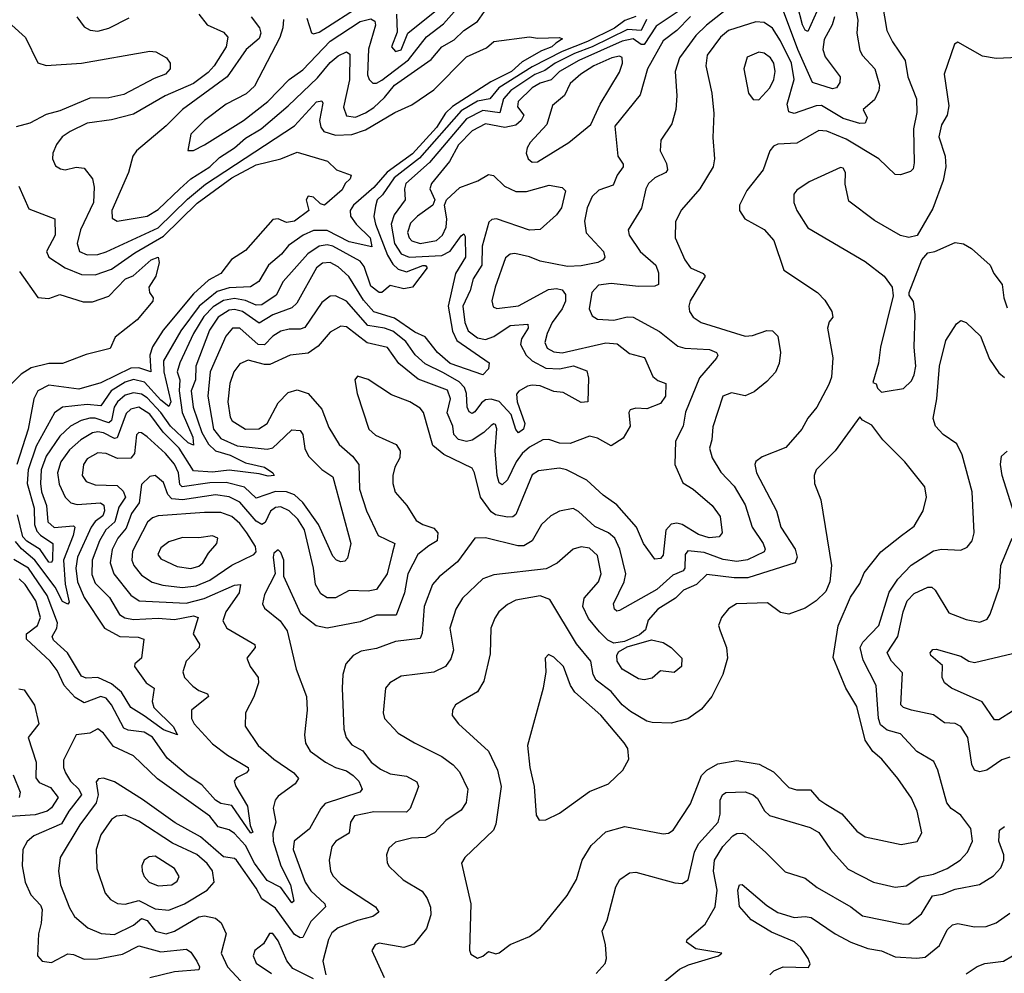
# Model space of a CAD drawing. Extents: x 1678431 to 1860718, y 384618 to 522882.
# Tile 301 of 473: x 1751648 to 1755255, y 508211 to 511705. Entities that reach past the tile are written whole.
import ezdxf

# ---------------------------------------------------------------- set-up
doc = ezdxf.new("R2010")
doc.units = 0

msp = doc.modelspace()

# ---------------------------------------------------------------- linework, layer by layer
at = {"layer": '0CON10XD'}
for points in [[(1752614.8, 511705), (1752612.7, 511675), (1752600.6, 511639.4), (1752508.9, 511461.1), (1752477.3, 511432.7), (1752404.5, 511395), (1752324.7, 511335), (1752275.6, 511285), (1752264.2, 511225), (1752285, 511225.5), (1752325, 511245.9), (1752468, 511335), (1752556.9, 511405), (1752634.9, 511485.1), (1752685, 511521), (1752785, 511625.7), (1752895, 511698.3), (1752935, 511707.6), (1752949, 511699), (1752951.6, 511685), (1752926.4, 511596.4), (1752922.8, 511502.8), (1752928, 511485), (1752941.7, 511471.8), (1752955, 511471.6), (1752975, 511482.4), (1753072.8, 511557.2), (1753138.1, 511641.9), (1753200.8, 511689.2), (1753289.8, 511790.2)], [(1754699.8, 511795), (1754717.7, 511702.3), (1754714.2, 511655), (1754725, 511592), (1754735, 511573.3), (1754780.3, 511525), (1754797.7, 511465), (1754795.2, 511444.8), (1754779.5, 511410.5), (1754737.5, 511375), (1754752.5, 511345), (1754745, 511326), (1754725, 511323.9), (1754665, 511343), (1754585, 511390.7), (1754565, 511389.5), (1754485, 511360.7), (1754465, 511366.5), (1754459.1, 511395), (1754485.5, 511485), (1754474.6, 511545), (1754435, 511627.1), (1754405, 511673.2), (1754375, 511694.7), (1754345, 511697.2), (1754244, 511665), (1754215, 511640.3), (1754165.8, 511575), (1754161.4, 511535), (1754183.1, 511435), (1754191.3, 511361.3), (1754187.5, 511272.5), (1754193.1, 511195), (1754188.5, 511165), (1754139.1, 511085), (1754072.2, 511007.8), (1754050.9, 510965), (1754049.2, 510905), (1754085, 510824.2), (1754105, 510795.5), (1754151.4, 510775), (1754158.9, 510765), (1754103.8, 510675), (1754098.8, 510655), (1754101.8, 510635), (1754115, 510614.5), (1754144.2, 510595), (1754305, 510545.3), (1754332.9, 510547.1), (1754385, 510566.2), (1754405, 510564.5), (1754425.3, 510545.3), (1754435.4, 510485), (1754430.6, 510445), (1754416.3, 510413.7), (1754385, 510378.5), (1754338.7, 510341.3), (1754305, 510326.7), (1754255, 510336.9), (1754224.2, 510325), (1754186.9, 510213.1), (1754184, 510165), (1754175.3, 510135), (1754185, 510099.2), (1754216.9, 510046.9), (1754264.7, 509995), (1754305, 509927.5), (1754331.3, 509845), (1754371.9, 509785), (1754378.2, 509765), (1754374.6, 509755), (1754314.1, 509725.9), (1754275, 509719.9), (1754225, 509727.4), (1754155, 509752.6), (1754095, 509758.2), (1754085.3, 509744.7), (1754084.8, 509695.2), (1754078.9, 509685), (1754040.2, 509669.8), (1753982.5, 509617.5), (1753845, 509539.5), (1753835, 509537.5), (1753827.5, 509545), (1753823.8, 509565), (1753862.7, 509645), (1753868.9, 509675), (1753846.6, 509765), (1753828.1, 509805), (1753805, 509824.3), (1753755, 509847.7), (1753695, 509903.2), (1753675, 509913.8), (1753625, 509904.5), (1753593.6, 509886.4), (1753559.5, 509855), (1753525, 509795.6), (1753495, 509777.2), (1753472.8, 509777.2), (1753354, 509806), (1753315, 509805.6), (1753251.9, 509718.1), (1753185, 509663.8), (1753160.4, 509635), (1753129.5, 509555), (1753122.9, 509457.1), (1753115, 509437.5), (1753025, 509426.9), (1752955, 509400.9), (1752899.1, 509390.9), (1752870, 509375), (1752843.3, 509345), (1752831.8, 509305), (1752828.9, 509255), (1752835.3, 509105), (1752843.6, 509075), (1752865, 509047.5), (1752905, 509026.1), (1752935.4, 508985), (1752969.3, 508959.3), (1753005, 508941.8), (1753065, 508932.7), (1753102.7, 508912.7), (1753108.5, 508895), (1753098.7, 508868.7), (1753078.4, 508815), (1753065, 508801.2), (1752945, 508802.4), (1752875, 508788.2), (1752859.6, 508765), (1752855, 508724.2), (1752806.7, 508695), (1752792.1, 508675), (1752782, 508625), (1752787.1, 508585), (1752796.4, 508566.4), (1752825, 508537.2), (1752951.4, 508455), (1752964.3, 508435), (1752941.2, 508418.8), (1752885.2, 508404.8), (1752815, 508376.9), (1752791, 508359), (1752779.2, 508335), (1752758.9, 508255), (1752770, 508205)], [(1752700.3, 511710.3), (1752717, 511657), (1752725, 511653.1), (1752745, 511658.4), (1752905, 511761.8)], [(1754111.3, 511768.7), (1753978.9, 511681.1), (1753935, 511613.3), (1753925, 511613.2), (1753895, 511633.8), (1753855, 511626.1), (1753696.5, 511555), (1753625.6, 511515), (1753595, 511484.5), (1753555, 511472.6), (1753525.6, 511455), (1753473.6, 511405), (1753471.6, 511385), (1753494.2, 511355), (1753485.2, 511335), (1753465, 511317.7), (1753425, 511309.5), (1753355, 511323.1), (1753305, 511296.8), (1753255, 511245.6), (1753223, 511185), (1753156.6, 511105), (1753150.7, 511085), (1753168.5, 511045), (1753162.1, 511025), (1753105, 510984.8), (1753080.3, 510959.7), (1753069.3, 510925), (1753074.8, 510905), (1753085, 510893.9), (1753115, 510884.9), (1753175, 510896), (1753196.7, 510915), (1753210.3, 510945), (1753212.3, 510975), (1753203.8, 511025), (1753211.2, 511045), (1753259.8, 511090.2), (1753325.9, 511114.1), (1753365, 511136.9), (1753383.5, 511133.5), (1753424.6, 511095), (1753464.9, 511074.9), (1753505, 511075.6), (1753588.1, 511098.1), (1753635, 511089.2), (1753647.8, 511077.8), (1753632.7, 511015), (1753615, 510989.5), (1753554.5, 510935.5), (1753515, 510933.1), (1753395, 510974.7), (1753377.5, 510972.5), (1753366.9, 510963.1), (1753342.8, 510875), (1753341.1, 510805), (1753309.3, 510755), (1753298.1, 510711.9), (1753270.9, 510655), (1753278.4, 510595), (1753291.1, 510565)], [(1754807.2, 511765), (1754824.1, 511665), (1754845, 511623.1), (1754891.8, 511555), (1754901.8, 511495), (1754933.2, 511415), (1754934.7, 511365), (1754922.6, 511305), (1754925, 511180), (1754921.3, 511158.7), (1754911.4, 511148.6), (1754875, 511136.2), (1754855, 511137.9), (1754795, 511194.7), (1754675, 511267), (1754605, 511296.6), (1754575, 511298.8), (1754495, 511251.8), (1754425, 511248.2), (1754408.8, 511241.2), (1754396.2, 511223.8), (1754371.1, 511155), (1754311.4, 511078.6), (1754284.4, 511025), (1754284.4, 511005), (1754304.2, 510975), (1754375.3, 510935.3), (1754410.6, 510895), (1754447.5, 510787.5), (1754570, 510705), (1754597.4, 510677.4), (1754622.5, 510635), (1754626, 510615), (1754612.7, 510597.3), (1754607.1, 510575), (1754626.1, 510466.1), (1754621.1, 510395), (1754611.8, 510368.2), (1754567.8, 510285), (1754534.7, 510245.3), (1754513.3, 510205), (1754455, 510136.7), (1754367.3, 510102.7), (1754345, 510085.8), (1754340.4, 510075), (1754347.2, 510045), (1754420.8, 509905), (1754436, 509845), (1754488.4, 509765), (1754495.9, 509735), (1754488.5, 509715), (1754315, 509660.2), (1754265, 509659.4), (1754165, 509672.4), (1754127.3, 509635), (1754079.6, 509615), (1754050.3, 509585), (1753985.9, 509545), (1753950.4, 509505), (1753940.6, 509469.4), (1753919, 509451), (1753863, 509427), (1753825, 509420.9), (1753801.9, 509431.9), (1753771.6, 509461.6)], [(1754632.7, 511715), (1754624.6, 511685.4), (1754595, 511631.9), (1754590.4, 511595), (1754598.7, 511568.7), (1754653.6, 511495), (1754652.3, 511475), (1754640, 511455), (1754625, 511451.1), (1754552.5, 511475), (1754498.9, 511595), (1754435, 511765.4)], [(1754568.5, 511735), (1754535, 511661.4), (1754525, 511666.5), (1754515, 511685.6), (1754496.9, 511756.9)], [(1753944.3, 511705), (1753925, 511665.5), (1753875, 511669.1), (1753745.1, 511604.9), (1753679.8, 511580.2), (1753609, 511545), (1753571.7, 511518.3), (1753535, 511503.6), (1753447.7, 511445), (1753420.3, 511415), (1753406.3, 511363.7), (1753345, 511371.8), (1753285, 511341.8), (1753148.9, 511181.1), (1753062.5, 511105), (1753057.2, 511085), (1753060.2, 511045), (1753020.4, 510989.6), (1753009.1, 510955), (1753021.7, 510885), (1753045, 510847.1), (1753075, 510834.9), (1753195, 510840.1), (1753225, 510856.3), (1753265, 510913.1), (1753275, 510920), (1753280, 510910), (1753280.7, 510835), (1753245, 510774.6), (1753218, 510655), (1753233.1, 510563.1), (1753248.8, 510528.8), (1753367.8, 510447.8), (1753365.8, 510425), (1753345, 510403.6), (1753225.3, 510445), (1753178.8, 510485), (1753133.2, 510543.2), (1753095, 510559.2), (1753021.6, 510611.6), (1752945, 510634.5), (1752907, 510677), (1752854.1, 510764.1), (1752815, 510798.8), (1752785, 510814.8), (1752757.8, 510812.2), (1752734.8, 510795), (1752663.9, 510666.1), (1752645, 510648.4), (1752575, 510623.8), (1752525, 510593.2), (1752464.1, 510635), (1752435, 510642.8), (1752415, 510640), (1752375, 510614.8), (1752343.2, 510566.8), (1752293.1, 510435), (1752292.2, 510385), (1752275.9, 510345), (1752284.1, 510285), (1752315, 510192.4), (1752339.6, 510149.6), (1752365, 510125.5), (1752419.3, 510109.3), (1752475, 510081.2), (1752545.5, 510065), (1752575.7, 510045), (1752580, 510035), (1752558.3, 510031.7), (1752525, 510041.2), (1752415, 510053.6), (1752355, 510046.4), (1752285, 510051.5), (1752232.2, 510135), (1752173.2, 510193.2), (1752125, 510259), (1752085, 510284.9), (1752055, 510277.5), (1752038.3, 510261.7), (1752005, 510173.1), (1751995, 510170.2), (1751955, 510191), (1751935, 510194.5), (1751915, 510190.7), (1751871.9, 510165), (1751830.8, 510129.2), (1751799, 510085), (1751786.3, 510045), (1751792.9, 510002.9), (1751815, 509955.4), (1751835, 509934.7), (1751858.2, 509928.2), (1751944.3, 509934.3), (1751956.5, 509926.5), (1751958.5, 509905), (1751952.9, 509887.1), (1751925, 509866.5), (1751910, 509845), (1751859.6, 509735), (1751853.8, 509695), (1751860.1, 509645), (1751885, 509587.2), (1751958.8, 509475), (1752015, 509444.8), (1752082.3, 509442.3), (1752103.3, 509435), (1752094.6, 509365.4), (1752070, 509345), (1752068.9, 509335), (1752111.5, 509275), (1752140.5, 509255), (1752133.6, 509206.4), (1752140.2, 509185), (1752210.3, 509115), (1752226, 509085), (1752175, 509103), (1752103.8, 509153.8), (1752055, 509184.7), (1752021.4, 509241.4), (1751985, 509271.8), (1751935, 509294.5), (1751892.1, 509292.1), (1751875, 509298.9), (1751823.3, 509385), (1751771.8, 509431.8), (1751767.6, 509445), (1751784.1, 509475), (1751787.2, 509495), (1751749.5, 509595), (1751680.1, 509695), (1751627.2, 509727.2)], [(1752304.7, 511724.7), (1752335.3, 511685.3), (1752395, 511658.5), (1752410.9, 511640.9), (1752404.3, 511605), (1752360, 511535), (1752339, 511511), (1752285, 511470.5), (1752181.5, 511425), (1752065, 511358.6), (1751985, 511337.2), (1751896, 511325), (1751833.1, 511295), (1751804.2, 511275), (1751783, 511247), (1751769.4, 511215), (1751768.9, 511195), (1751779.6, 511169.6), (1751797.6, 511157.6), (1751815, 511154.7), (1751855, 511163.8), (1751885, 511160.5), (1751915, 511121.2), (1751921.2, 511091.2), (1751918.3, 511035), (1751870.7, 510935), (1751859.2, 510885), (1751867.3, 510855), (1751895, 510843), (1751934.8, 510844.8), (1751965, 510853.6), (1752155, 510942.6), (1752262.4, 511047.6), (1752328.6, 511101.4), (1752655, 511316.1), (1752735, 511403.3), (1752755, 511406.9), (1752759, 511399), (1752747, 511335), (1752750.7, 511310.7), (1752761.8, 511295), (1752805, 511281.2), (1752865, 511284), (1752915, 511301.4), (1753021.8, 511365), (1753085, 511392.6), (1753165, 511447.5), (1753285, 511568.2), (1753358.3, 511601.7), (1753385, 511624.3), (1753515, 511641.9), (1753545, 511636.9), (1753625, 511639.2), (1753636, 511635), (1753611.9, 511618.1), (1753597.1, 511605), (1753559.3, 511590.7), (1753489.3, 511550.7), (1753449.8, 511515), (1753373.6, 511476.4), (1753233.4, 511386.6), (1753208.5, 511361.5), (1753175, 511309), (1753086.6, 511213.4), (1752993.8, 511146.2), (1752945, 511090.2), (1752871.2, 511025), (1752858.3, 511005), (1752859.8, 510985), (1752880.4, 510955), (1752931.5, 510905), (1752938, 510872), (1752855, 510891.2), (1752775, 510932.2), (1752725, 510932.2), (1752686.8, 510915), (1752633, 510877), (1752606.7, 510845), (1752560, 510805), (1752524.6, 510745), (1752493.7, 510726.3), (1752415, 510722.4), (1752371, 510709), (1752306.2, 510655), (1752238.6, 510565), (1752175.6, 510454.4), (1752176, 510415), (1752201.3, 510305), (1752195, 510287.8), (1752165, 510310.4), (1752105, 510376.5), (1752065, 510385.8), (1752035, 510377), (1751983.2, 510345), (1751945, 510290.2), (1751895, 510295.1), (1751805, 510285.2), (1751775.2, 510264.8), (1751708.3, 510141.7), (1751679.3, 510055), (1751675.4, 510005), (1751701.2, 509915), (1751702.7, 509855), (1751711.3, 509831.3), (1751725, 509815.5), (1751770, 509785), (1751768.8, 509725), (1751765, 509716.2), (1751755, 509717.5), (1751723.2, 509763.2), (1751675, 509793.9), (1751660.4, 509810.4), (1751640.3, 509890.3)], [(1754232, 511738), (1754163.8, 511685), (1754125, 511647.1), (1754064.6, 511565.4), (1754048.6, 511515), (1754054.7, 511425), (1754051.8, 511375), (1754036.8, 511323.2), (1753996.6, 511263.4), (1753993.6, 511223.6), (1754017.6, 511177.6), (1754020.8, 511155), (1754014.4, 511145), (1753974.8, 511125.2), (1753951.5, 511105), (1753941.2, 511085), (1753925.7, 511014.3), (1753876.9, 510935), (1753881.1, 510915), (1753920.3, 510855), (1753978.7, 510805), (1753987.6, 510777.6), (1753987.9, 510735), (1753975, 510728.2), (1753915, 510726.8), (1753815, 510737.6), (1753768.6, 510731.4), (1753744, 510705), (1753734.7, 510644.7), (1753745, 510620), (1753765, 510607.9), (1753825, 510604.2), (1753873.7, 510616.3), (1753895, 510615.3), (1753992.2, 510562.2), (1754058.5, 510508.5), (1754085, 510501.1), (1754175, 510496.8), (1754200.6, 510485), (1754205.5, 510475), (1754200.9, 510465), (1754138.1, 510391.9), (1754086.5, 510266.5), (1754077.8, 510215), (1754050.1, 510159.9), (1754048.4, 510075), (1754077.7, 510007.7), (1754115, 509984.1), (1754184.6, 509925), (1754213.8, 509885), (1754221.8, 509825), (1754210.5, 509809.5), (1754174.1, 509805.9), (1754135, 509819.1), (1754075, 509855.2), (1754055, 509859.8), (1754035, 509856.1), (1754015.2, 509834.8), (1754005, 509743.1), (1753995, 509730.3), (1753975, 509727.9), (1753932.6, 509785), (1753907.5, 509845), (1753835, 509927.1), (1753785, 509962.1), (1753725, 510018.1), (1753651.1, 510055), (1753625, 510061.9), (1753548.3, 510051.7), (1753525, 510036.5), (1753465, 509891.3), (1753455, 509883.8), (1753435, 509881.5), (1753391, 509891), (1753375, 509901.3), (1753335.6, 509955), (1753314.3, 510044.3), (1753305, 510061.5), (1753201.6, 510111.6), (1753161.8, 510145), (1753127.9, 510265), (1753115, 510281.5), (1753077.1, 510305), (1753010.2, 510330.2), (1752925, 510386.9), (1752885, 510398), (1752876.2, 510385), (1752884.3, 510335), (1752926.5, 510205), (1752952, 510182), (1753027.7, 510147.8), (1753042.3, 510125), (1753040.4, 510099.6), (1753022, 510065), (1753014.7, 510035), (1753014.7, 510005), (1753023.9, 509973.9), (1753066.1, 509925), (1753100.3, 509870.3), (1753124.3, 509855), (1753165, 509841.8), (1753180.3, 509825), (1753176.8, 509795), (1753146.7, 509776.7), (1753107.1, 509745), (1753070.4, 509675), (1753057.8, 509605), (1753027.6, 509522.4), (1752955, 509522.9), (1752895, 509498.7), (1752775, 509474.8), (1752733.9, 509483.9), (1752677.5, 509527.5), (1752616.1, 509665), (1752615.5, 509725), (1752605, 509752.5), (1752595, 509762.5), (1752579.3, 509750.7), (1752576.2, 509735), (1752584.1, 509674.1), (1752545, 509599.2), (1752538.1, 509565), (1752545, 509548.8), (1752602.1, 509502.1), (1752628.2, 509465), (1752660.9, 509325), (1752699.2, 509225), (1752700.9, 509175), (1752691.1, 509085), (1752694.6, 509054.6), (1752712.5, 509025), (1752768.5, 508985), (1752805, 508964.8), (1752845, 508953.1), (1752870, 508935), (1752890, 508915), (1752902.9, 508885), (1752893.8, 508875), (1752767.1, 508832.9), (1752750.8, 508815), (1752710.3, 508739.7), (1752653.5, 508695), (1752650.5, 508665), (1752694, 508545), (1752715, 508513.4), (1752765.4, 508465), (1752768.2, 508455), (1752715, 508401.2), (1752685, 508342.5), (1752675, 508341.4), (1752655, 508353.3), (1752585, 508449.8), (1752535, 508483.3), (1752515, 508523), (1752442.5, 508625), (1752435, 508631.2), (1752395, 508637.5), (1752310.5, 508710.5), (1752218, 508762), (1752098, 508848), (1751995, 508911.8), (1751955, 508926.4), (1751936.4, 508923.6), (1751928.2, 508911.8), (1751936, 508865), (1751928.4, 508835), (1751868.7, 508755), (1751796.7, 508635), (1751790.4, 508585), (1751798, 508535), (1751830.2, 508450.3), (1751848.9, 508418.9), (1751898, 508378), (1751946.3, 508356.3), (1751995, 508352.9), (1752065, 508387.4), (1752095, 508411.3), (1752115, 508404.8), (1752145.6, 508365.6), (1752185, 508355.9), (1752215, 508364.8), (1752305, 508417.9), (1752325, 508421.5), (1752365, 508412.9), (1752386, 508396), (1752404.2, 508355), (1752385.7, 508285)], [(1751858, 511715), (1751885, 511678), (1751906.4, 511666.4), (1751935, 511662.5), (1751975, 511673.9), (1752049.2, 511710.8)], [(1752496.5, 511715), (1752526.9, 511675), (1752531, 511655), (1752525, 511635.6), (1752477.3, 511595), (1752408.2, 511495), (1752244, 511376), (1752185, 511315.3), (1752076.4, 511223.6), (1752063.2, 511205), (1752047.3, 511145), (1751985.8, 511005), (1751987.1, 510977.1), (1752005, 510965.9), (1752115, 510985.2), (1752155, 511008.8), (1752234.9, 511085.1), (1752275, 511121.9), (1752344.3, 511165.7), (1752380.3, 511199.7), (1752434.8, 511235), (1752475, 511270), (1752533.3, 511305), (1752631.5, 511388.5), (1752739, 511491), (1752785, 511548.2), (1752815, 511572.2), (1752845, 511586.8), (1752857.8, 511577.8), (1752855.7, 511484.3), (1752834, 511384), (1752845, 511351.8), (1752877.7, 511347.7), (1752915, 511362.7), (1752945, 511383.1), (1752985, 511419.7), (1753021.2, 511465), (1753155, 511558.2), (1753195, 511605.3), (1753239.6, 511630.4), (1753275, 511665.3), (1753325, 511697.9), (1753351.2, 511735)], [(1753905, 511716.7), (1753865, 511701.1), (1753826.8, 511673.2), (1753728.4, 511625), (1753635, 511588.4), (1753525, 511532), (1753403.6, 511455), (1753369.7, 511415), (1753325, 511405.5), (1753265, 511370.7), (1753112.3, 511197.7), (1753020.4, 511125), (1752977.2, 511062.8), (1752958.1, 511045), (1752950.9, 511020.9), (1752946, 510984), (1752951.2, 510955), (1752995, 510842.1), (1753015, 510808.3), (1753035, 510790.7), (1753065, 510780.3), (1753125, 510803.8), (1753135, 510804.3), (1753140.9, 510795), (1753086.7, 510725), (1753055, 510718.4), (1753005, 510730.2), (1752975, 510705.4), (1752965, 510704.7), (1752935, 510728.1), (1752909.9, 510799.9), (1752895, 510819.6), (1752795, 510875.4), (1752775, 510879.9), (1752745.4, 510874.6), (1752703.7, 510846.3), (1752613.6, 510745), (1752588.1, 510695), (1752535, 510659.8), (1752515, 510658.1), (1752475, 510675.6), (1752435, 510682.9), (1752395, 510675.3), (1752357.2, 510652.8), (1752323.2, 510616.8), (1752284.4, 510555), (1752235, 510447.9)], [(1754105, 511715.8), (1754055, 511664.4), (1754005, 511626.5), (1753947.3, 511525), (1753920.7, 511429.3), (1753828, 511315), (1753839.2, 511205), (1753858.9, 511175), (1753858.7, 511165), (1753836.2, 511135), (1753821.9, 511098.1), (1753770.1, 511079.9), (1753745, 511056.2), (1753726.2, 511015), (1753717, 510967), (1753723.3, 510923.3), (1753787.1, 510855), (1753791.5, 510835), (1753785.7, 510825), (1753766, 510815), (1753705, 510803.3), (1753655, 510800.3), (1753555, 510820), (1753515, 510835.7), (1753462.2, 510847.8), (1753444.8, 510845.2), (1753428.2, 510831.8), (1753389.2, 510725), (1753377.9, 510675), (1753382.5, 510652.5), (1753396.2, 510646.2), (1753475, 510655.7), (1753585, 510715.7), (1753615, 510720), (1753634.8, 510714.8), (1753647.6, 510697.6), (1753647.1, 510672.9), (1753635.2, 510645), (1753598.3, 510595), (1753580.4, 510555), (1753571.6, 510521.6), (1753580.7, 510500.7), (1753605, 510487.8), (1753635, 510484.3), (1753795, 510520.8), (1753836.5, 510516.5), (1753881.6, 510481.6), (1753936.4, 510466.4), (1753967.9, 510397.9), (1753985, 510383.2), (1754015, 510372), (1754013.1, 510325), (1753995, 510298.8), (1753945, 510278.8), (1753905, 510281.1), (1753883.8, 510275), (1753879.5, 510265), (1753884.8, 510215), (1753858.7, 510171.3), (1753815, 510143.1), (1753765, 510171.1), (1753735, 510179.1), (1753665, 510151.9), (1753625, 510152.7), (1753586.5, 510166.5), (1753565, 510165.3), (1753515, 510139), (1753488.5, 510115), (1753466.7, 510085), (1753435, 510018.8), (1753415, 510000), (1753405, 510007.5), (1753396.8, 510035), (1753390.2, 510125), (1753396.2, 510206.2), (1753391.1, 510221.1), (1753385, 510224.4), (1753375, 510218.2), (1753348.4, 510191.6), (1753305, 510163.6), (1753285, 510159.3), (1753255, 510167), (1753239, 510185), (1753234.8, 510215), (1753214.6, 510264.6), (1753226.6, 510315), (1753215, 510346.8), (1753107.7, 510387.7), (1753037.5, 510445), (1752995, 510503.4), (1752920.7, 510520.7), (1752845, 510578.9), (1752825, 510581.6), (1752785, 510559.6)], [(1753028.8, 511725), (1753030.8, 511659.2), (1753010.7, 511605), (1753025, 511588.4), (1753045, 511593.5), (1753070.4, 511655), (1753175, 511739.5)], [(1751619.2, 511685), (1751669.1, 511639.1), (1751715, 511546), (1751745, 511536.5), (1751874.7, 511544.7), (1752125, 511589.4), (1752146.4, 511586.4), (1752186, 511565), (1752199.2, 511545), (1752200, 511525), (1752182, 511505), (1752140.5, 511489.5), (1752029.3, 511430.7), (1751975, 511417.7), (1751905, 511416.5), (1751795, 511371.1), (1751745, 511357.4), (1751685, 511325.6), (1751635, 511311.8)], [(1755305, 511565.5), (1755225, 511562.1), (1755175, 511571.5), (1755085, 511622.5), (1755072.5, 511615), (1755033.8, 511505), (1755051.1, 511388.9), (1755045.3, 511355), (1755025, 511319.2), (1755014.7, 511275), (1755037.7, 511205), (1755040, 511165), (1755030.8, 511115), (1754993.2, 511013.2), (1754936, 510914), (1754905, 510906.7), (1754875, 510914.4), (1754779.2, 510969.2), (1754685, 511040), (1754672.3, 511102.3), (1754673.3, 511145), (1754665, 511160), (1754655, 511163.3), (1754539.7, 511110.3), (1754495, 511080), (1754484.3, 511065), (1754483.3, 511035), (1754494.5, 511005), (1754535, 510942.2), (1754745, 510818.5), (1754815, 510764.4), (1754844.4, 510725), (1754847.6, 510692.4), (1754801.1, 510505), (1754794.4, 510445.6), (1754773.3, 510375), (1754785, 510370), (1754790, 510355), (1754805, 510340)], [(1753525, 511183.1), (1753545, 511183.5), (1753659.1, 511255), (1753739.8, 511320.2), (1753774.4, 511395), (1753845, 511512.5), (1753855.9, 511545), (1753855, 511565.6), (1753845, 511570.8), (1753817.1, 511565), (1753751.1, 511535), (1753703.2, 511505), (1753665, 511471.1), (1753643.4, 511426.6), (1753600.2, 511389.7), (1753579, 511321), (1753517.5, 511255), (1753506.7, 511235), (1753503.5, 511215), (1753510.8, 511195), (1753525, 511183.1)], [(1754355, 511411.4), (1754395.9, 511455), (1754410, 511485), (1754415.2, 511515), (1754410.8, 511545), (1754398.2, 511565), (1754375, 511582), (1754355, 511586.1), (1754313.1, 511566.9), (1754300, 511525), (1754317.1, 511435), (1754335, 511411.9), (1754355, 511411.4)], [(1751645.2, 511095.2), (1751681.3, 511011.3), (1751777.1, 510975), (1751778.4, 510915), (1751746.4, 510855), (1751754.5, 510835), (1751815.4, 510795.4), (1751875, 510770.7), (1751925, 510769.7), (1751985, 510790.8), (1752069.6, 510850.4), (1752175, 510911.4), (1752297.9, 511032.1), (1752425.6, 511125), (1752515, 511172.3), (1752604.8, 511194.8), (1752665, 511219.2), (1752776.2, 511186.2), (1752808.8, 511155), (1752862, 511135), (1752858.7, 511121.3), (1752840, 511105), (1752829.3, 511080.7), (1752765, 511025.6), (1752750, 511030), (1752725, 511054.2), (1752705, 511057.5), (1752698, 511045), (1752707.5, 511005), (1752655, 510966.7), (1752625, 510961.8), (1752595, 510974.6), (1752575, 510972.3), (1752475, 510858.9), (1752423.8, 510826.2), (1752385.2, 510774.8), (1752340.3, 510749.7), (1752285, 510700.2), (1752173.5, 510566.5), (1752134.4, 510505.6), (1752124.6, 510475), (1752129.1, 510415), (1752085, 510428.8), (1752055, 510428.4), (1751945.3, 510374.7), (1751865, 510351), (1751755, 510365.2), (1751715, 510344.6), (1751700.4, 510315), (1751679.2, 510205), (1751638.3, 510075)], [(1754805, 510340), (1754825, 510343.3), (1754885, 510353.1), (1754915, 510381.9), (1754925, 510403.3), (1754930.5, 510435), (1754924.6, 510505.4), (1754928.5, 510625), (1754921.9, 510671.9), (1754906.2, 510695), (1754906, 510705), (1754952.5, 510825), (1754975, 510850), (1755000, 510855), (1755075, 510888), (1755105, 510883.3), (1755135, 510866.7), (1755202.5, 510805), (1755216.2, 510775), (1755247.1, 510735), (1755253.1, 510685), (1755265, 510648.8)], [(1751647.5, 510782.5), (1751715, 510686.7), (1751755, 510683.3), (1751795, 510697.5), (1751881.1, 510671.1), (1751915, 510670.4), (1751975, 510691.1), (1752036.2, 510755), (1752063.6, 510766.4), (1752130, 510825), (1752155, 510834), (1752159.1, 510815), (1752147.5, 510765), (1752121.2, 510725), (1752123.8, 510705), (1752137.5, 510685), (1752136.4, 510673.6), (1752078.6, 510605), (1751998.3, 510541.7), (1751979.8, 510500.2), (1751891.8, 510478.2), (1751804.6, 510445.4), (1751755, 510444.7), (1751690.6, 510429.4), (1751653.6, 510406.4), (1751605, 510356.7)], [(1753291.1, 510565), (1753325, 510538.4), (1753355, 510532.6), (1753385, 510543.3), (1753445, 510583.7), (1753508.9, 510588.9), (1753510.3, 510575), (1753486.7, 510535), (1753482.3, 510515), (1753503.9, 510475), (1753525, 510455.2), (1753575, 510427.9), (1753625.2, 510424.9), (1753676.4, 510436.4), (1753725, 510418.6), (1753731.8, 510391.8), (1753729.6, 510305), (1753705, 510302.6), (1753638.8, 510338.8), (1753605, 510342.9), (1753555, 510363), (1753525, 510366.1), (1753508.6, 510361.4), (1753475.9, 510344.1), (1753467.5, 510332.5), (1753470.5, 510305), (1753498.5, 510225), (1753493.9, 510205), (1753475, 510190.6), (1753465, 510202.9), (1753448.4, 510258.4), (1753405, 510306.2), (1753375, 510314.1), (1753355, 510311.6), (1753339.4, 510300.6), (1753315, 510268.2), (1753305, 510262.1), (1753295, 510267.5), (1753286.8, 510285), (1753285.2, 510334.8), (1753277.4, 510357.4), (1753257.4, 510377.4), (1753200.9, 510410.9), (1753133.6, 510443.6), (1753097, 510477), (1753062.3, 510525), (1753015, 510563.4), (1752985, 510574.3), (1752923.7, 510583.7), (1752845, 510673.8), (1752805, 510692.7), (1752785, 510692.1), (1752755, 510668.7), (1752692.9, 510577.1), (1752675, 510570.2), (1752635, 510571.2), (1752605, 510563.6), (1752575.1, 510544.9), (1752545, 510513.8), (1752521.4, 510515), (1752455, 510574.7), (1752428.1, 510575), (1752403.3, 510545), (1752345.8, 510415), (1752337.8, 510325), (1752358.3, 510205), (1752385, 510170.6), (1752445, 510142.9), (1752555, 510131.4), (1752575, 510136.1), (1752595.4, 510154.6), (1752645, 510202.5), (1752675, 510199.6), (1752685.2, 510185.2), (1752693, 510133), (1752706, 510105), (1752755, 510056.1), (1752795, 510030), (1752861.6, 509785), (1752848.4, 509731.6), (1752838.9, 509721.1), (1752825, 509718.2), (1752808.1, 509725), (1752795, 509739.1), (1752742.7, 509855), (1752685, 509935.6), (1752655, 509963.8), (1752625, 509974.9), (1752585, 509976.2), (1752515, 509951.4), (1752471.5, 509991.5), (1752405, 510009), (1752345, 510008.1), (1752242.9, 509992.9), (1752235, 510001.5), (1752230.3, 510045), (1752215.7, 510075.7), (1752182.7, 510115), (1752115, 510176.4), (1752095, 510191.2), (1752085, 510192.5), (1752075.9, 510184.1), (1752069.1, 510115), (1752055, 510097.7), (1752007, 510097), (1751965, 510115.7), (1751935, 510117.4), (1751895, 510096), (1751881.6, 510075), (1751877.2, 510035), (1751892.2, 510012.2), (1751925, 510000.2), (1752005, 509997.5), (1752027.6, 509977.6), (1752035.5, 509955), (1752011.9, 509918.1), (1751996.8, 509865), (1751963.9, 509835), (1751940, 509795), (1751913.9, 509725), (1751912.4, 509672.4), (1751925, 509640.6), (1751977.4, 509587.4), (1752013.6, 509525), (1752033, 509513), (1752065, 509507.7), (1752155, 509511.8), (1752215, 509506.8), (1752285, 509520), (1752302.3, 509515), (1752284.1, 509455), (1752306.3, 509416.3), (1752305.3, 509405), (1752258.4, 509355), (1752245.3, 509315), (1752251.4, 509295), (1752282.8, 509262.8), (1752305, 509246.5), (1752335.6, 509235), (1752339.5, 509225), (1752277.1, 509175), (1752277.2, 509145), (1752287.1, 509125), (1752355, 509051.6), (1752410, 509010), (1752485.3, 508965), (1752486.5, 508955), (1752479.2, 508945), (1752442.5, 508927.5), (1752434.2, 508915), (1752440, 508895), (1752483.1, 508823.1), (1752492.5, 508752.5), (1752501.7, 508728.3), (1752495.5, 508724.5), (1752425.5, 508825.5), (1752385, 508832.6), (1752365, 508844.8), (1752315, 508901.7), (1752265, 508934), (1752188.9, 508998.9), (1752135, 509075.9), (1752104.4, 509094.4), (1752045, 509101.8), (1752029.3, 509109.3), (1751985, 509193.9), (1751965, 509219.2), (1751945, 509224.7), (1751885, 509201.6), (1751851, 509221), (1751810.9, 509265), (1751785, 509320.8), (1751760.5, 509355), (1751672.7, 509435), (1751673.2, 509455), (1751713.3, 509485), (1751724.4, 509515), (1751707, 509575), (1751668.3, 509635), (1751646.1, 509656.1)], [(1753759.3, 508210.7), (1753793.3, 508246.7), (1753797.5, 508265), (1753793.8, 508315), (1753781.2, 508365), (1753800.4, 508405), (1753832.3, 508527.7), (1753845.9, 508554.1), (1753881.4, 508578.6), (1753905, 508581.2), (1754048.2, 508541.8), (1754075, 508539.4), (1754096.9, 508553.1), (1754119.4, 508655), (1754135, 508685.3), (1754206.7, 508765), (1754214.4, 508794.4), (1754214.5, 508845.5), (1754222.8, 508865), (1754235, 508873.5), (1754305, 508875.9), (1754334.4, 508865), (1754350.9, 508850.9), (1754376.6, 508806.6), (1754395, 508788.5), (1754543.8, 508745), (1754575, 508727.3), (1754618.4, 508665), (1754682.8, 508592.8), (1754775, 508545.3), (1754855, 508526.7), (1754895, 508531.3), (1754945, 508564), (1754995, 508574.4), (1755045.5, 508595), (1755092.7, 508625), (1755120, 508655), (1755138.7, 508695), (1755131.5, 508741.5), (1755095, 508790.8), (1755060, 508815), (1755044.6, 508835), (1755011.5, 508955), (1754996.4, 508986.4), (1754933.8, 509023.8), (1754875, 509088.1), (1754825, 509101.2), (1754801.6, 509121.6), (1754793.4, 509145), (1754785.2, 509265), (1754737.7, 509357.7), (1754726.7, 509405), (1754736.4, 509423.6), (1754795, 509485.4), (1754832.7, 509607.3), (1754864.8, 509655), (1754914, 509706), (1754995, 509758.1), (1755025, 509764.7), (1755095, 509760.5), (1755118, 509772), (1755137.5, 509795), (1755144.5, 509825), (1755136.7, 509975), (1755100.8, 510110.7), (1755081.2, 510151.2), (1755030.8, 510185), (1755002.5, 510215), (1754993.5, 510243.5), (1755007.7, 510315), (1755017.7, 510435), (1755041, 510529), (1755079.4, 510590.6), (1755095, 510602.9), (1755115, 510595.6), (1755167.3, 510545), (1755200.5, 510460.5), (1755235, 510410.9), (1755255, 510393.8)], [(1752785, 510559.6), (1752741.6, 510508.4), (1752705, 510482.8), (1752638.8, 510475), (1752565, 510441.2), (1752545, 510441), (1752485, 510457.6), (1752455, 510443.3), (1752432.5, 510415), (1752418, 510372), (1752410.7, 510305), (1752418.8, 510248.8), (1752426.7, 510235), (1752475, 510204.2), (1752524.2, 510205.8), (1752555.1, 510224.9), (1752595, 510301.2), (1752631.3, 510338.7), (1752665, 510348.2), (1752705.3, 510335.3), (1752755, 510277.8), (1752780.5, 510210.5), (1752818.1, 510148.1), (1752867.1, 510105), (1752890.3, 510075), (1752892.4, 509985), (1752918.8, 509905), (1752960.7, 509815), (1753022.2, 509785), (1753013.5, 509753.5), (1752993.8, 509675), (1752955, 509617.1), (1752925, 509611.2), (1752855, 509613.1), (1752805, 509586.6), (1752775, 509585.9), (1752751.4, 509601.4), (1752732.3, 509635), (1752724.7, 509695.3), (1752691.6, 509835), (1752667, 509875), (1752635, 509905.6), (1752605, 509920.2), (1752585, 509917.4), (1752566.6, 509903.4), (1752547.9, 509862.1), (1752535, 509854.8), (1752515, 509867.2), (1752455, 509936.7), (1752415, 509956.9), (1752365, 509963.4), (1752244, 509946), (1752205, 509949.1), (1752190.6, 509965), (1752175, 510009.6), (1752145, 510034.6), (1752125, 510030.4), (1752095, 510001.1), (1752085.5, 509935), (1752057.3, 509895), (1752038.8, 509841.2), (1752007.8, 509805), (1751986.4, 509763.6), (1751979.4, 509715), (1751992.6, 509675), (1752055, 509595.8), (1752085.8, 509575.8), (1752257.5, 509567.5), (1752324.1, 509584.1), (1752435, 509633.4), (1752457.1, 509635), (1752451.9, 509605), (1752403.1, 509535), (1752392.8, 509502.8), (1752406.9, 509475), (1752510, 509415), (1752511.1, 509405), (1752480.8, 509365), (1752492.7, 509335), (1752522.2, 509295), (1752523.5, 509275), (1752506.3, 509223.7), (1752475.6, 509165), (1752474.1, 509115.9), (1752521.8, 509045), (1752579.1, 508995), (1752652.7, 508945), (1752669.5, 508925), (1752657.8, 508905), (1752595, 508860), (1752583.8, 508845), (1752576.2, 508816.2), (1752586.2, 508765), (1752575.5, 508724.5), (1752576.3, 508695), (1752604.2, 508604.2), (1752639.9, 508535), (1752652.5, 508475), (1752645, 508469.4), (1752604.8, 508525), (1752555, 508551.4), (1752507.9, 508615), (1752475, 508679), (1752435, 508723), (1752415, 508736.8), (1752375, 508747.2), (1752345, 508786.9), (1752153.4, 508923.4), (1752065, 509007.7), (1751992.4, 509042.4), (1751955, 509090.5), (1751935, 509106.7), (1751905, 509090.6), (1751855, 509084), (1751808.7, 508991.3), (1751808.6, 508965), (1751816.5, 508945), (1751834.4, 508915), (1751865.5, 508885), (1751874.8, 508865.2), (1751828.3, 508805), (1751801.5, 508758.5), (1751700.5, 508715), (1751676.2, 508693.8), (1751659.2, 508665), (1751657.3, 508605), (1751668.2, 508545), (1751688.6, 508498.6), (1751725, 508460.7), (1751730.9, 508445), (1751727.1, 508395), (1751716.8, 508355), (1751713.5, 508275), (1751731.2, 508255), (1751765, 508250), (1751825, 508281.8), (1751845, 508279.7), (1751885, 508263), (1751935, 508263.4), (1752025, 508281.6), (1752085, 508311.4), (1752165, 508290), (1752259.4, 508299.4), (1752275, 508288.1), (1752297.7, 508255), (1752307.1, 508235), (1752305, 508223.5), (1752215, 508216.5), (1752125, 508193.8)], [(1752235, 510447.9), (1752225.1, 510415), (1752234.6, 510385), (1752232, 510345), (1752243.8, 510265), (1752282.9, 510175), (1752284.3, 510145.7), (1752265, 510154.2), (1752200.1, 510215), (1752165.3, 510265), (1752115, 510319.2), (1752095, 510332.7), (1752065, 510337.6), (1752035, 510328.6), (1752006.1, 510305), (1751994.4, 510285), (1751984.4, 510235.6), (1751975, 510227.7), (1751925, 510244.2), (1751905, 510244.9), (1751873.6, 510236.4), (1751834.4, 510215.6), (1751795, 510178.6), (1751745.5, 510105), (1751727, 510055), (1751724.4, 510005), (1751728.2, 509975), (1751746.6, 509925), (1751750.9, 509865), (1751775, 509844.6), (1751845, 509850), (1751850.4, 509845), (1751844.6, 509815), (1751808.5, 509725), (1751815, 509636.9), (1751828.9, 509571.1), (1751825, 509562.7), (1751805, 509573.1), (1751778.4, 509625), (1751703.2, 509725), (1751655.4, 509765.4), (1751633, 509793)], [(1753325, 508266.2), (1753345, 508273.8), (1753365, 508291.2), (1753392.3, 508282.3), (1753405, 508285.8), (1753445, 508316.9), (1753515, 508345.6), (1753555, 508374.2), (1753653.7, 508496.3), (1753687.5, 508555), (1753708.2, 508625), (1753741.2, 508678.8), (1753795, 508728.6), (1753865, 508748.5), (1754005, 508722.2), (1754025, 508724.4), (1754042, 508735), (1754105, 508832), (1754145.3, 508935), (1754165, 508955.3), (1754205, 508978.9), (1754275, 508990), (1754356.6, 508976.6), (1754409.3, 508949.3), (1754465, 508891.8), (1754493.5, 508883.5), (1754545, 508882.9), (1754575, 508847.7), (1754600.9, 508830.9), (1754659.1, 508795), (1754715, 508731.1), (1754745, 508710.5), (1754877.2, 508682.8), (1754935, 508694.3), (1754952.9, 508725), (1754935.8, 508805), (1754915, 508852.2), (1754864.6, 508925), (1754805.5, 508995), (1754773, 509023), (1754744.7, 509065), (1754715, 509188.1), (1754674.2, 509255), (1754628, 509368), (1754646.1, 509483.9), (1754691.5, 509588.5), (1754725, 509638.8), (1754741.5, 509678.5), (1754802.9, 509755), (1754878.6, 509815), (1754925, 509848.6), (1754956.9, 509905), (1754970, 509955), (1754963.2, 509993.2), (1754890, 510085), (1754809.4, 510165), (1754769.5, 510219.5), (1754735, 510237.5), (1754725, 510250), (1754635.3, 510124.7), (1754565.6, 510055), (1754558.1, 510035), (1754559.4, 510005), (1754582.7, 509945), (1754622.3, 509705), (1754616.2, 509645), (1754600.5, 509609.5), (1754565, 509575.4), (1754525, 509548.2), (1754465, 509526.6), (1754435, 509532.7), (1754387.7, 509567.7), (1754274, 509565), (1754244.2, 509545.8), (1754218.6, 509515), (1754208.1, 509485), (1754214, 509466), (1754237.3, 509405), (1754240.9, 509365), (1754223.1, 509305), (1754183.8, 509225), (1754145, 509178.2), (1754095, 509142.9), (1754035, 509127.1), (1753965, 509130), (1753945, 509134.4), (1753885, 509169.6), (1753855, 509194.6), (1753815, 509242.8), (1753759.6, 509285), (1753749.2, 509305), (1753740.4, 509355), (1753688, 509418), (1753590.1, 509580.1), (1753555, 509593.6), (1753465, 509577.8), (1753435, 509562.1), (1753403.5, 509535), (1753388, 509512), (1753373.9, 509475), (1753371.7, 509381.7), (1753348.3, 509281.7), (1753325, 509242.2), (1753272, 509212), (1753244.2, 509195), (1753233.8, 509175), (1753232, 509155), (1753255.7, 509125), (1753365.4, 509025), (1753398.7, 508955), (1753411.8, 508895), (1753392.5, 508757.5), (1753384.3, 508735.7), (1753278.6, 508635), (1753266.5, 508615), (1753300.4, 508465), (1753295.8, 508295.8), (1753301.2, 508281.2), (1753325, 508266.2)], [(1755290.6, 509895), (1755247.1, 510035), (1755240.6, 510075), (1755244.2, 510105.8), (1755265, 510123.8)], [(1752245, 509624.8), (1752295, 509630.7), (1752345, 509651.1), (1752425, 509706.5), (1752505.3, 509744.7), (1752514.4, 509755), (1752511.8, 509775), (1752480.4, 509825), (1752455, 509858.5), (1752425, 509884.4), (1752385, 509898.8), (1752325, 509899.7), (1752155, 509886.7), (1752135, 509879.4), (1752116.8, 509863.2), (1752062, 509758), (1752059.4, 509725), (1752066.6, 509705), (1752095, 509669.5), (1752133.7, 509643.7), (1752172.6, 509632.6), (1752245, 509624.8)], [(1752275, 509694.4), (1752305, 509703), (1752319.3, 509715), (1752339.7, 509750.3), (1752370.6, 509785), (1752374, 509805), (1752355, 509813.3), (1752305, 509806.5), (1752245, 509807.2), (1752195, 509792), (1752165, 509769.1), (1752154, 509745), (1752165, 509729.6), (1752225, 509701.4), (1752275, 509694.4)], [(1755275, 509003.1), (1755245, 508993.5), (1755190.8, 508955), (1755165, 508949.3), (1755145.3, 508955.3), (1755135.8, 508975.8), (1755121.2, 509075), (1755095.2, 509115.2), (1755075, 509125.9), (1755035, 509129.1), (1754995, 509157.8), (1754914.2, 509175), (1754885.3, 509185.3), (1754875.5, 509195), (1754881.4, 509311.4), (1754841.6, 509355), (1754825.9, 509385), (1754865.2, 509444.8), (1754883.6, 509535), (1754898.8, 509575), (1754925, 509601.8), (1754975, 509626.1), (1754988.8, 509625), (1755001.1, 509615), (1755051.9, 509531.9), (1755115, 509506.5), (1755165, 509497.1), (1755191.3, 509508.7), (1755203.3, 509526.7), (1755237.2, 509625), (1755241.9, 509705), (1755282.9, 509805)], [(1753771.6, 509461.6), (1753731.1, 509511.1), (1753711.2, 509555), (1753715.9, 509585), (1753768.1, 509645), (1753778, 509675), (1753765, 509741.9), (1753735, 509768.6), (1753705, 509773.5), (1753675.8, 509764.3), (1753616.8, 509713.2), (1753577.1, 509692.9), (1753385, 509671.2), (1753345, 509656.1), (1753269.6, 509585), (1753245.4, 509545), (1753223.2, 509475), (1753237.7, 509395), (1753227, 509363), (1753208.5, 509335), (1753165, 509314.6), (1753045, 509299.5), (1753004.3, 509275), (1752988.1, 509255), (1752979.6, 509165), (1752984.6, 509145), (1753035, 509090.9), (1753094.8, 509054.7), (1753195, 509004.7), (1753236.4, 508975), (1753259.1, 508949.1), (1753289.2, 508885), (1753283.2, 508836.8), (1753265, 508808), (1753209.2, 508770.8), (1753167.1, 508725), (1753135, 508708.5), (1753083.7, 508706.3), (1753025, 508691.5), (1753000.3, 508669.7), (1752991.8, 508645), (1752994.3, 508615.7), (1753002, 508602), (1753053.4, 508553.4), (1753122.4, 508512.4), (1753141.2, 508485), (1753153.3, 508453.3), (1753154.7, 508425), (1753138.7, 508375), (1753092.4, 508317.6), (1753055, 508306), (1752965, 508321.1), (1752950, 508315), (1752937.5, 508295), (1752982.7, 508195)], [(1753935, 509286.2), (1753915, 509289.7), (1753855, 509325.3), (1753836.1, 509355), (1753835.3, 509375), (1753841.9, 509388.1), (1753873, 509407), (1753963, 509433), (1754005, 509422.9), (1754035, 509404.3), (1754073.5, 509365), (1754072.8, 509335), (1754045, 509313.3), (1753995, 509319.1), (1753965, 509291.8), (1753935, 509286.2)], [(1755285, 509171.6), (1755235, 509139.6), (1755219.3, 509139.3), (1755173.5, 509205), (1755061.4, 509255), (1755035.6, 509275), (1755027.5, 509295), (1755028.4, 509338.4), (1754985.8, 509375), (1754983.1, 509385), (1754992.5, 509397.5), (1755005, 509398.1), (1755095, 509373.3), (1755125, 509354.1), (1755145, 509349.2), (1755285, 509382.4)], [(1753551.4, 508771.4), (1753575, 508773.1), (1753625, 508797.8), (1753735, 508877.3), (1753805, 508904.5), (1753857.5, 508955), (1753879.2, 508995), (1753875.8, 509034.2), (1753862.7, 509055), (1753777.2, 509157.2), (1753681.1, 509241.1), (1753665.9, 509265), (1753640, 509335), (1753605, 509368.9), (1753585, 509379.2), (1753573.3, 509365), (1753575.6, 509315), (1753565.5, 509255), (1753507.8, 509045), (1753516.6, 508965), (1753533.1, 508895), (1753539.7, 508789.7), (1753551.4, 508771.4)], [(1751645, 509252.6), (1751665, 509249.3), (1751702.7, 509192.7), (1751718.1, 509125), (1751679.1, 509075), (1751708.3, 508985), (1751707.4, 508927.4), (1751719.9, 508909.9), (1751761.5, 508891.5), (1751789.2, 508855), (1751765, 508816.9), (1751748.5, 508805), (1751705, 508791.9), (1751595, 508783.8)], [(1751625, 508938.2), (1751650, 508875), (1751646.7, 508855)], [(1752195, 508442.3), (1752252.3, 508465), (1752335.5, 508515), (1752360.3, 508545), (1752355, 508586.1), (1752335, 508612.8), (1752296.5, 508646.5), (1752207.7, 508687.7), (1752085, 508768.7), (1752035, 508790), (1752002.8, 508787.2), (1751985, 508773.9), (1751945, 508718.8), (1751927.8, 508665), (1751930.4, 508595), (1751960.8, 508505), (1751981, 508481), (1752006.4, 508466.4), (1752035, 508464.3), (1752085, 508477.1), (1752145, 508447.7), (1752195, 508442.3)], [(1753941.5, 508125), (1754065, 508225.5), (1754098.3, 508241.7), (1754207.5, 508275), (1754220, 508285), (1754125, 508300.5), (1754091.2, 508325), (1754093.3, 508335), (1754159.3, 508390.7), (1754195.8, 508454.2), (1754203.3, 508515), (1754189, 508585), (1754193, 508625), (1754223.7, 508675), (1754260.7, 508715), (1754275, 508723.4), (1754294, 508724), (1754305, 508720.4), (1754379.5, 508655), (1754452.6, 508582.6), (1754525, 508560), (1754568.9, 508525), (1754692.2, 508455), (1754735, 508421.5), (1754885, 508390.5), (1754905, 508391.9), (1754951.7, 508428.3), (1754992.2, 508495), (1755028.6, 508501.4), (1755075, 508519.5), (1755163.7, 508536.3), (1755215, 508567.8), (1755242.5, 508597.5), (1755253.3, 508625), (1755253.3, 508645), (1755234, 508695), (1755237.2, 508735), (1755255, 508748.4)], [(1752155, 508531.9), (1752205, 508534.7), (1752225, 508548.5), (1752232.3, 508565), (1752215, 508595.4), (1752145, 508639.6), (1752122.4, 508637.6), (1752104.6, 508625.4), (1752095.6, 508605), (1752096.5, 508585), (1752104.5, 508565), (1752122.7, 508545), (1752155, 508531.9)], [(1754395.6, 508205), (1754410.2, 508219.8), (1754445, 508235.2), (1754537.7, 508232.3), (1754544, 508245), (1754536.5, 508265), (1754509.7, 508305), (1754486.5, 508326.5), (1754402.2, 508362.2), (1754327, 508407), (1754285.2, 508455.2), (1754279.2, 508515), (1754284.8, 508535.2), (1754295, 508536.7), (1754385, 508459.1), (1754425, 508433.4), (1754485, 508415.3), (1754525, 508419.2), (1754547.5, 508415), (1754635.5, 508355), (1754692.2, 508325), (1754755, 508301.6), (1754805, 508293.4), (1754855, 508271.7), (1754933.9, 508266.1), (1754965, 508270), (1755017.5, 508312.5), (1755045, 508370.6), (1755065, 508387.9), (1755085, 508392.9), (1755145, 508380.7), (1755187.7, 508382.3), (1755225, 508395.5), (1755275, 508431.2)], [(1752725, 508190.9), (1752648.3, 508228.3), (1752626.6, 508256.6), (1752595, 508330), (1752575, 508356.7), (1752563.1, 508356.9), (1752541.1, 508318.9), (1752510, 508295), (1752503.1, 508275), (1752515, 508247.5), (1752570.2, 508210.2)], [(1752385.7, 508285), (1752409.8, 508235), (1752474, 508165)], [(1755115, 508209.5), (1755155, 508236.4), (1755183.6, 508246.4), (1755251.2, 508255), (1755284.5, 508275)]]:
    msp.add_lwpolyline(points, dxfattribs=at)

doc.saveas('drawing.dxf')
